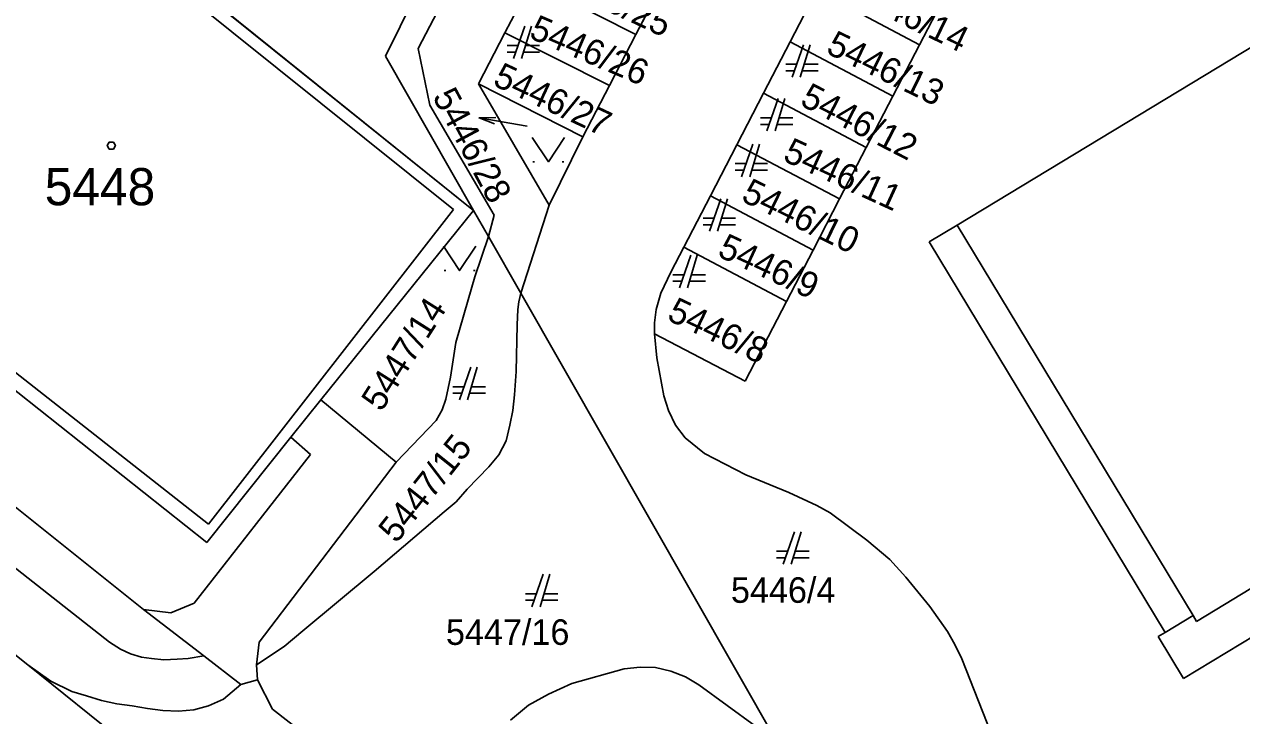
# Model space of a CAD drawing. Extents: x -263587 to -261993, y -1238795 to -1236748.
# Drawn here: x -262863.6 to -262811.2, y -1237301.8 to -1237272 of the extents above; entities that cross this region are included whole.
import ezdxf

# ---------------------------------------------------------------- set-up
doc = ezdxf.new("R2010")
doc.units = 0
doc.layers.add('Vrstva 1', color=7, linetype='Continuous')

msp = doc.modelspace()

# ---------------------------------------------------------------- linework, layer by layer
at = {"layer": 'Vrstva 1'}
for p, q in [((-262841.01, -1237259.07), (-262848.02, -1237273.37)), ((-262848.02, -1237273.37), (-262841.01, -1237259.07)), ((-262823.41, -1237280.65), (-262789.16, -1237259.93)), ((-262789.16, -1237259.93), (-262823.41, -1237280.65)), ((-262846.62, -1237273.04), (-262840.63, -1237261.55)), ((-262840.63, -1237261.55), (-262846.62, -1237273.04)), ((-262866.34, -1237262.23), (-262844.24, -1237280.01)), ((-262844.24, -1237280.01), (-262866.34, -1237262.23)), ((-262866.23, -1237263.03), (-262845.1, -1237279.97)), ((-262841.73, -1237270.17), (-262842.88, -1237272.37)), ((-262842.88, -1237272.37), (-262841.73, -1237270.17)), ((-262841.73, -1237270.17), (-262837.24, -1237272.44)), ((-262837.24, -1237272.44), (-262841.73, -1237270.17)), ((-262836.09, -1237270.24), (-262837.24, -1237272.44)), ((-262837.24, -1237272.44), (-262836.09, -1237270.24)), ((-262830.6, -1237272.76), (-262829.45, -1237270.54)), ((-262829.45, -1237270.54), (-262830.6, -1237272.76)), ((-262825.03, -1237272.88), (-262829.45, -1237270.54)), ((-262829.45, -1237270.54), (-262825.03, -1237272.88)), ((-262823.87, -1237270.66), (-262825.03, -1237272.88)), ((-262825.03, -1237272.88), (-262823.87, -1237270.66)), ((-262842.02, -1237272.08), (-262842.51, -1237273.48)), ((-262842.16, -1237273.48), (-262841.74, -1237272.08)), ((-262842.88, -1237272.37), (-262844.02, -1237274.57)), ((-262844.02, -1237274.57), (-262842.88, -1237272.37)), ((-262842.88, -1237272.37), (-262838.38, -1237274.64)), ((-262838.38, -1237274.64), (-262842.88, -1237272.37)), ((-262837.24, -1237272.44), (-262838.38, -1237274.64)), ((-262838.38, -1237274.64), (-262837.24, -1237272.44)), ((-262846.12, -1237275.48), (-262846.62, -1237273.04)), ((-262846.62, -1237273.04), (-262846.12, -1237275.48)), ((-262842.314, -1237272.92), (-262842.79, -1237272.92)), ((-262842.79, -1237273.2), (-262842.412, -1237273.2)), ((-262842.076, -1237273.2), (-262841.39, -1237273.2)), ((-262841.39, -1237272.92), (-262841.992, -1237272.92)), ((-262831.74, -1237274.97), (-262830.6, -1237272.76)), ((-262830.6, -1237272.76), (-262831.74, -1237274.97)), ((-262826.18, -1237275.1), (-262830.6, -1237272.76)), ((-262830.6, -1237272.76), (-262826.18, -1237275.1)), ((-262830.02, -1237272.88), (-262830.51, -1237274.28)), ((-262830.16, -1237274.28), (-262829.74, -1237272.88)), ((-262825.03, -1237272.88), (-262826.18, -1237275.1)), ((-262826.18, -1237275.1), (-262825.03, -1237272.88)), ((-262848.02, -1237273.37), (-262844.24, -1237280.01)), ((-262844.24, -1237280.01), (-262848.02, -1237273.37)), ((-262830.314, -1237273.72), (-262830.79, -1237273.72)), ((-262829.39, -1237273.72), (-262829.992, -1237273.72)), ((-262830.79, -1237274), (-262830.412, -1237274)), ((-262830.076, -1237274), (-262829.39, -1237274)), ((-262844.02, -1237274.57), (-262840.98, -1237279.78)), ((-262840.98, -1237279.78), (-262844.02, -1237274.57)), ((-262844.02, -1237274.57), (-262839.52, -1237276.84)), ((-262839.52, -1237276.84), (-262844.02, -1237274.57)), ((-262838.38, -1237274.64), (-262839.52, -1237276.84)), ((-262839.52, -1237276.84), (-262838.38, -1237274.64)), ((-262858.44, -1237297.18), (-262886.19, -1237275.08)), ((-262886.19, -1237275.08), (-262858.44, -1237297.18)), ((-262832.89, -1237277.19), (-262831.74, -1237274.97)), ((-262831.74, -1237274.97), (-262832.89, -1237277.19)), ((-262827.32, -1237277.3), (-262831.74, -1237274.97)), ((-262831.74, -1237274.97), (-262827.32, -1237277.3)), ((-262831.11, -1237275.19), (-262831.6, -1237276.59)), ((-262831.25, -1237276.59), (-262830.83, -1237275.19)), ((-262826.18, -1237275.1), (-262827.32, -1237277.3)), ((-262827.32, -1237277.3), (-262826.18, -1237275.1)), ((-262843.35, -1237280.22), (-262846.12, -1237275.48)), ((-262846.12, -1237275.48), (-262843.35, -1237280.22)), ((-262843.324, -1237276.287), (-262843.991, -1237276.033)), ((-262831.404, -1237276.03), (-262831.88, -1237276.03)), ((-262831.88, -1237276.31), (-262831.502, -1237276.31)), ((-262831.166, -1237276.31), (-262830.48, -1237276.31)), ((-262830.48, -1237276.03), (-262831.082, -1237276.03)), ((-262855.71, -1237294.31), (-262877.85, -1237276.76)), ((-262877.85, -1237276.76), (-262855.71, -1237294.31)), ((-262855.65, -1237293.52), (-262877.08, -1237276.68)), ((-262839.52, -1237276.84), (-262840.98, -1237279.78)), ((-262840.98, -1237279.78), (-262839.52, -1237276.84)), ((-262859.91, -1237298.6), (-262886.98, -1237277.28)), ((-262834.03, -1237279.39), (-262832.89, -1237277.19)), ((-262832.89, -1237277.19), (-262834.03, -1237279.39)), ((-262828.47, -1237279.52), (-262832.89, -1237277.19)), ((-262832.89, -1237277.19), (-262828.47, -1237279.52)), ((-262832.2, -1237277.16), (-262832.69, -1237278.56)), ((-262832.34, -1237278.56), (-262831.92, -1237277.16)), ((-262827.32, -1237277.3), (-262828.47, -1237279.52)), ((-262828.47, -1237279.52), (-262827.32, -1237277.3)), ((-262841.675, -1237277.92), (-262841.605, -1237277.92)), ((-262840.415, -1237277.92), (-262840.345, -1237277.92)), ((-262832.494, -1237278), (-262832.97, -1237278)), ((-262832.97, -1237278.28), (-262832.592, -1237278.28)), ((-262832.256, -1237278.28), (-262831.57, -1237278.28)), ((-262831.57, -1237278), (-262832.172, -1237278)), ((-262889.69, -1237278.68), (-262863.43, -1237299.57)), ((-262863.43, -1237299.57), (-262889.69, -1237278.68)), ((-262835.18, -1237281.6), (-262834.03, -1237279.39)), ((-262834.03, -1237279.39), (-262835.18, -1237281.6)), ((-262833.58, -1237279.51), (-262834.07, -1237280.91)), ((-262829.61, -1237281.72), (-262834.03, -1237279.39)), ((-262834.03, -1237279.39), (-262829.61, -1237281.72)), ((-262833.72, -1237280.91), (-262833.3, -1237279.51)), ((-262828.47, -1237279.52), (-262829.61, -1237281.72)), ((-262829.61, -1237281.72), (-262828.47, -1237279.52)), ((-262845.1, -1237279.97), (-262855.65, -1237293.52)), ((-262844.24, -1237280.01), (-262850.81, -1237288.16)), ((-262850.81, -1237288.16), (-262844.24, -1237280.01)), ((-262844.24, -1237280.01), (-262843.59, -1237281.14)), ((-262843.59, -1237281.14), (-262844.24, -1237280.01)), ((-262840.98, -1237279.78), (-262842.2, -1237283.57)), ((-262842.2, -1237283.57), (-262840.98, -1237279.78)), ((-262843.59, -1237281.14), (-262843.35, -1237280.22)), ((-262843.35, -1237280.22), (-262843.59, -1237281.14)), ((-262833.874, -1237280.35), (-262834.35, -1237280.35)), ((-262832.95, -1237280.35), (-262833.552, -1237280.35)), ((-262834.35, -1237280.63), (-262833.972, -1237280.63)), ((-262833.636, -1237280.63), (-262832.95, -1237280.63)), ((-262824.61, -1237281.37), (-262823.41, -1237280.65)), ((-262823.41, -1237280.65), (-262824.61, -1237281.37)), ((-262813.25, -1237297.44), (-262823.41, -1237280.65)), ((-262844.17, -1237282.87), (-262843.59, -1237281.14)), ((-262843.59, -1237281.14), (-262844.17, -1237282.87)), ((-262842.2, -1237283.57), (-262843.59, -1237281.14)), ((-262843.59, -1237281.14), (-262842.2, -1237283.57)), ((-262835.73, -1237282.67), (-262835.18, -1237281.6)), ((-262835.18, -1237281.6), (-262835.73, -1237282.67)), ((-262830.76, -1237283.93), (-262835.18, -1237281.6)), ((-262835.18, -1237281.6), (-262830.76, -1237283.93)), ((-262814.45, -1237298.17), (-262824.61, -1237281.37)), ((-262824.61, -1237281.37), (-262814.45, -1237298.17)), ((-262834.88, -1237281.94), (-262835.37, -1237283.34)), ((-262835.02, -1237283.34), (-262834.6, -1237281.94)), ((-262829.61, -1237281.72), (-262830.76, -1237283.93)), ((-262830.76, -1237283.93), (-262829.61, -1237281.72)), ((-262845.495, -1237282.6), (-262845.425, -1237282.6)), ((-262844.235, -1237282.6), (-262844.165, -1237282.6)), ((-262836.16, -1237283.57), (-262835.73, -1237282.67)), ((-262835.73, -1237282.67), (-262836.16, -1237283.57)), ((-262844.3, -1237283.32), (-262844.17, -1237282.87)), ((-262844.17, -1237282.87), (-262844.3, -1237283.32)), ((-262835.174, -1237282.78), (-262835.65, -1237282.78)), ((-262835.65, -1237283.06), (-262835.272, -1237283.06)), ((-262834.936, -1237283.06), (-262834.25, -1237283.06)), ((-262834.25, -1237282.78), (-262834.852, -1237282.78)), ((-262845, -1237285.7), (-262844.3, -1237283.32)), ((-262844.3, -1237283.32), (-262845, -1237285.7)), ((-262842.28, -1237283.95), (-262842.2, -1237283.57)), ((-262842.2, -1237283.57), (-262842.28, -1237283.95)), ((-262842.2, -1237283.57), (-262831.15, -1237302.93)), ((-262831.15, -1237302.93), (-262842.2, -1237283.57)), ((-262836.37, -1237284.27), (-262836.16, -1237283.57)), ((-262836.16, -1237283.57), (-262836.37, -1237284.27)), ((-262842.32, -1237284.27), (-262842.28, -1237283.95)), ((-262842.28, -1237283.95), (-262842.32, -1237284.27)), ((-262830.76, -1237283.93), (-262832.54, -1237287.36)), ((-262832.54, -1237287.36), (-262830.76, -1237283.93)), ((-262842.35, -1237284.94), (-262842.32, -1237284.27)), ((-262842.32, -1237284.27), (-262842.35, -1237284.94)), ((-262836.44, -1237284.85), (-262836.37, -1237284.27)), ((-262836.37, -1237284.27), (-262836.44, -1237284.85)), ((-262842.4, -1237286.94), (-262842.35, -1237284.94)), ((-262842.35, -1237284.94), (-262842.4, -1237286.94)), ((-262836.44, -1237285.33), (-262836.44, -1237284.85)), ((-262836.44, -1237284.85), (-262836.44, -1237285.33)), ((-262845.22, -1237287.19), (-262845, -1237285.7)), ((-262845, -1237285.7), (-262845.22, -1237287.19)), ((-262832.54, -1237287.36), (-262836.44, -1237285.33)), ((-262836.44, -1237285.33), (-262836.34, -1237286.36)), ((-262836.34, -1237286.36), (-262836.44, -1237285.33)), ((-262836.44, -1237285.33), (-262832.54, -1237287.36)), ((-262844.35, -1237286.76), (-262844.84, -1237288.16)), ((-262844.49, -1237288.16), (-262844.07, -1237286.76)), ((-262836.34, -1237286.36), (-262836.04, -1237287.99)), ((-262836.04, -1237287.99), (-262836.34, -1237286.36)), ((-262845.42, -1237288.14), (-262845.22, -1237287.19)), ((-262845.22, -1237287.19), (-262845.42, -1237288.14)), ((-262842.47, -1237287.95), (-262842.4, -1237286.94)), ((-262842.4, -1237286.94), (-262842.47, -1237287.95)), ((-262844.644, -1237287.6), (-262845.12, -1237287.6)), ((-262845.12, -1237287.88), (-262844.742, -1237287.88)), ((-262844.406, -1237287.88), (-262843.72, -1237287.88)), ((-262843.72, -1237287.6), (-262844.322, -1237287.6)), ((-262850.81, -1237288.16), (-262852.1, -1237289.77)), ((-262852.1, -1237289.77), (-262850.81, -1237288.16)), ((-262850.81, -1237288.16), (-262847.56, -1237290.84)), ((-262847.56, -1237290.84), (-262850.81, -1237288.16)), ((-262845.59, -1237288.6), (-262845.42, -1237288.14)), ((-262845.42, -1237288.14), (-262845.59, -1237288.6)), ((-262842.54, -1237288.62), (-262842.47, -1237287.95)), ((-262842.47, -1237287.95), (-262842.54, -1237288.62)), ((-262836.04, -1237287.99), (-262835.84, -1237288.62)), ((-262835.84, -1237288.62), (-262836.04, -1237287.99)), ((-262845.84, -1237289.05), (-262845.59, -1237288.6)), ((-262845.59, -1237288.6), (-262845.84, -1237289.05)), ((-262842.67, -1237289.26), (-262842.54, -1237288.62)), ((-262842.54, -1237288.62), (-262842.67, -1237289.26)), ((-262835.84, -1237288.62), (-262835.54, -1237289.25)), ((-262835.54, -1237289.25), (-262835.84, -1237288.62)), ((-262847.56, -1237290.84), (-262845.84, -1237289.05)), ((-262845.84, -1237289.05), (-262847.56, -1237290.84)), ((-262842.83, -1237289.93), (-262842.67, -1237289.26)), ((-262842.67, -1237289.26), (-262842.83, -1237289.93)), ((-262835.54, -1237289.25), (-262835.12, -1237289.8)), ((-262835.12, -1237289.8), (-262835.54, -1237289.25)), ((-262852.1, -1237289.77), (-262855.71, -1237294.31)), ((-262855.71, -1237294.31), (-262852.1, -1237289.77)), ((-262852.1, -1237289.77), (-262851.25, -1237290.52)), ((-262843.15, -1237290.53), (-262842.83, -1237289.93)), ((-262842.83, -1237289.93), (-262843.15, -1237290.53)), ((-262835.12, -1237289.8), (-262834.29, -1237290.47)), ((-262834.29, -1237290.47), (-262835.12, -1237289.8)), ((-262800.01, -1237289.78), (-262813.1, -1237297.7)), ((-262851.25, -1237290.52), (-262856.26, -1237296.91)), ((-262843.57, -1237291.05), (-262843.15, -1237290.53)), ((-262843.15, -1237290.53), (-262843.57, -1237291.05)), ((-262834.29, -1237290.47), (-262832.51, -1237291.39)), ((-262832.51, -1237291.39), (-262834.29, -1237290.47)), ((-262847.56, -1237290.84), (-262853.46, -1237298.59)), ((-262853.46, -1237298.59), (-262847.56, -1237290.84)), ((-262844.5, -1237292.01), (-262843.57, -1237291.05)), ((-262843.57, -1237291.05), (-262844.5, -1237292.01)), ((-262832.51, -1237291.39), (-262830.65, -1237292.15)), ((-262830.65, -1237292.15), (-262832.51, -1237291.39)), ((-262799.07, -1237291.32), (-262813.66, -1237300.15)), ((-262813.66, -1237300.15), (-262799.07, -1237291.32)), ((-262844.98, -1237292.55), (-262844.5, -1237292.01)), ((-262844.5, -1237292.01), (-262844.98, -1237292.55)), ((-262845.49, -1237292.98), (-262844.98, -1237292.55)), ((-262844.98, -1237292.55), (-262845.49, -1237292.98)), ((-262830.65, -1237292.15), (-262829.45, -1237292.71)), ((-262829.45, -1237292.71), (-262830.65, -1237292.15)), ((-262848.51, -1237295.55), (-262845.49, -1237292.98)), ((-262845.49, -1237292.98), (-262848.51, -1237295.55)), ((-262829.45, -1237292.71), (-262828.88, -1237293.03)), ((-262828.88, -1237293.03), (-262829.45, -1237292.71)), ((-262828.88, -1237293.03), (-262827.29, -1237294.21)), ((-262827.29, -1237294.21), (-262828.88, -1237293.03)), ((-262830.41, -1237293.84), (-262830.9, -1237295.24)), ((-262830.55, -1237295.24), (-262830.13, -1237293.84)), ((-262827.29, -1237294.21), (-262826.3, -1237295.04)), ((-262826.3, -1237295.04), (-262827.29, -1237294.21)), ((-262830.704, -1237294.68), (-262831.18, -1237294.68)), ((-262829.78, -1237294.68), (-262830.382, -1237294.68)), ((-262831.18, -1237294.96), (-262830.802, -1237294.96)), ((-262830.466, -1237294.96), (-262829.78, -1237294.96)), ((-262826.3, -1237295.04), (-262825.62, -1237295.79)), ((-262825.62, -1237295.79), (-262826.3, -1237295.04)), ((-262851.58, -1237298.1), (-262848.51, -1237295.55)), ((-262848.51, -1237295.55), (-262851.58, -1237298.1)), ((-262841.23, -1237295.67), (-262841.72, -1237297.07)), ((-262841.37, -1237297.07), (-262840.95, -1237295.67)), ((-262825.62, -1237295.79), (-262824.58, -1237297.06)), ((-262824.58, -1237297.06), (-262825.62, -1237295.79)), ((-262841.524, -1237296.51), (-262842, -1237296.51)), ((-262842, -1237296.79), (-262841.622, -1237296.79)), ((-262841.286, -1237296.79), (-262840.6, -1237296.79)), ((-262840.6, -1237296.51), (-262841.202, -1237296.51)), ((-262855.85, -1237299.18), (-262858.44, -1237297.18)), ((-262858.44, -1237297.18), (-262855.85, -1237299.18)), ((-262857.27, -1237297.33), (-262858.44, -1237297.18)), ((-262856.26, -1237296.91), (-262857.27, -1237297.33)), ((-262824.58, -1237297.06), (-262823.82, -1237298.13)), ((-262823.82, -1237298.13), (-262824.58, -1237297.06)), ((-262814.45, -1237298.17), (-262813.25, -1237297.44)), ((-262813.1, -1237297.7), (-262813.25, -1237297.44)), ((-262852.38, -1237298.78), (-262851.58, -1237298.1)), ((-262851.58, -1237298.1), (-262852.38, -1237298.78)), ((-262823.82, -1237298.13), (-262823.5, -1237298.69)), ((-262823.5, -1237298.69), (-262823.82, -1237298.13)), ((-262814.75, -1237298.35), (-262814.45, -1237298.17)), ((-262814.45, -1237298.17), (-262814.75, -1237298.35)), ((-262813.66, -1237300.15), (-262814.75, -1237298.35)), ((-262814.75, -1237298.35), (-262813.66, -1237300.15)), ((-262859.44, -1237298.89), (-262859.91, -1237298.6)), ((-262859, -1237299.1), (-262859.44, -1237298.89)), ((-262853.46, -1237298.59), (-262853.58, -1237299.57)), ((-262853.58, -1237299.57), (-262853.46, -1237298.59)), ((-262853.58, -1237299.57), (-262852.38, -1237298.78)), ((-262852.38, -1237298.78), (-262853.58, -1237299.57)), ((-262823.5, -1237298.69), (-262823.21, -1237299.31)), ((-262823.21, -1237299.31), (-262823.5, -1237298.69)), ((-262858.53, -1237299.24), (-262859, -1237299.1)), ((-262858.1, -1237299.3), (-262858.53, -1237299.24)), ((-262857.57, -1237299.35), (-262858.1, -1237299.3)), ((-262856.99, -1237299.32), (-262857.57, -1237299.35)), ((-262856.52, -1237299.29), (-262856.99, -1237299.32)), ((-262855.85, -1237299.18), (-262856.52, -1237299.29)), ((-262854.25, -1237300.41), (-262855.85, -1237299.18)), ((-262855.85, -1237299.18), (-262854.25, -1237300.41)), ((-262823.21, -1237299.31), (-262821.74, -1237303.03)), ((-262821.74, -1237303.03), (-262823.21, -1237299.31)), ((-262863.43, -1237299.57), (-262847.5, -1237312.33)), ((-262847.5, -1237312.33), (-262863.43, -1237299.57)), ((-262863.43, -1237299.57), (-262862.44, -1237300.27)), ((-262862.44, -1237300.27), (-262863.43, -1237299.57)), ((-262853.58, -1237299.57), (-262853.53, -1237300.21)), ((-262853.53, -1237300.21), (-262853.58, -1237299.57)), ((-262840, -1237300.37), (-262837.75, -1237299.74)), ((-262837.75, -1237299.74), (-262840, -1237300.37)), ((-262837.75, -1237299.74), (-262837.06, -1237299.67)), ((-262837.06, -1237299.67), (-262837.75, -1237299.74)), ((-262837.06, -1237299.67), (-262836.4, -1237299.68)), ((-262836.4, -1237299.68), (-262837.06, -1237299.67)), ((-262836.4, -1237299.68), (-262835.74, -1237299.84)), ((-262835.74, -1237299.84), (-262836.4, -1237299.68)), ((-262835.74, -1237299.84), (-262835.11, -1237300.08)), ((-262835.11, -1237300.08), (-262835.74, -1237299.84)), ((-262862.44, -1237300.27), (-262861.53, -1237300.71)), ((-262861.53, -1237300.71), (-262862.44, -1237300.27)), ((-262855, -1237301.04), (-262854.25, -1237300.41)), ((-262854.25, -1237300.41), (-262855, -1237301.04)), ((-262853.53, -1237300.21), (-262854.25, -1237300.41)), ((-262854.25, -1237300.41), (-262853.53, -1237300.21)), ((-262853.53, -1237300.21), (-262852.89, -1237301.48)), ((-262852.89, -1237301.48), (-262853.53, -1237300.21)), ((-262841.01, -1237300.83), (-262840, -1237300.37)), ((-262840, -1237300.37), (-262841.01, -1237300.83)), ((-262835.11, -1237300.08), (-262834.53, -1237300.43)), ((-262834.53, -1237300.43), (-262835.11, -1237300.08)), ((-262834.53, -1237300.43), (-262832.09, -1237302.21)), ((-262832.09, -1237302.21), (-262834.53, -1237300.43)), ((-262861.53, -1237300.71), (-262860.9, -1237300.9)), ((-262860.9, -1237300.9), (-262861.53, -1237300.71)), ((-262860.9, -1237300.9), (-262860.25, -1237301.1)), ((-262860.25, -1237301.1), (-262860.9, -1237300.9)), ((-262841.87, -1237301.31), (-262841.01, -1237300.83)), ((-262841.01, -1237300.83), (-262841.87, -1237301.31)), ((-262860.25, -1237301.1), (-262859.59, -1237301.24)), ((-262859.59, -1237301.24), (-262860.25, -1237301.1)), ((-262859.59, -1237301.24), (-262858.93, -1237301.34)), ((-262858.93, -1237301.34), (-262859.59, -1237301.24)), ((-262858.93, -1237301.34), (-262858.27, -1237301.45)), ((-262858.27, -1237301.45), (-262858.93, -1237301.34)), ((-262858.27, -1237301.45), (-262857.61, -1237301.54)), ((-262857.61, -1237301.54), (-262858.27, -1237301.45)), ((-262857.61, -1237301.54), (-262856.94, -1237301.56)), ((-262856.94, -1237301.56), (-262857.61, -1237301.54)), ((-262856.94, -1237301.56), (-262856.27, -1237301.5)), ((-262856.27, -1237301.5), (-262856.94, -1237301.56)), ((-262856.27, -1237301.5), (-262855.65, -1237301.33)), ((-262855.65, -1237301.33), (-262856.27, -1237301.5)), ((-262855.65, -1237301.33), (-262855, -1237301.04)), ((-262855, -1237301.04), (-262855.65, -1237301.33)), ((-262852.89, -1237301.48), (-262844.74, -1237307.78)), ((-262844.74, -1237307.78), (-262852.89, -1237301.48)), ((-262842.64, -1237301.95), (-262841.87, -1237301.31)), ((-262841.87, -1237301.31), (-262842.64, -1237301.95))]:
    msp.add_line(p, q, dxfattribs=at)
for points in [[(-262841.92, -1237276.38), (-262843.991, -1237276.033), (-262843.278, -1237276.011)], [(-262841.71, -1237276.87), (-262841.01, -1237277.92), (-262840.31, -1237276.87)], [(-262845.53, -1237281.55), (-262844.83, -1237282.6), (-262844.13, -1237281.55)]]:
    msp.add_lwpolyline(points, dxfattribs=at)
msp.add_lwpolyline([(-262859.74, -1237277.07), (-262859.65, -1237277.22), (-262859.74, -1237277.37), (-262859.92, -1237277.37), (-262860.01, -1237277.22), (-262859.92, -1237277.07)], close=True, dxfattribs=at)

# ---------------------------------------------------------------- texts
for s, rotation, p in [('5446/25', 334.8365, (-262840.851, -1237270.32)), ('5446/14', 334.149, (-262828.055, -1237270.914)), ('5446/26', 336.8419, (-262841.892, -1237272.571)), ('5446/13', 334.0344, (-262829.105, -1237273.218)), ('5446/27', 334.8938, (-262843.452, -1237274.604)), ('5446/28', 298.1672, (-262846.022, -1237275.114)), ('5446/12', 332.7739, (-262830.226, -1237275.457)), ('5446/11', 335.4095, (-262830.964, -1237277.849)), ('5446/10', 334.0917, (-262832.758, -1237279.58)), ('5446/9', 335.123, (-262833.78, -1237281.964)), ('5447/14', 57.6396, (-262848.202, -1237288.721)), ('5446/8', 334.4355, (-262835.953, -1237284.699)), ('5447/15', 51.4516, (-262847.555, -1237294.379))]:
    msp.add_text(s, height=1.1, rotation=rotation, dxfattribs=at).set_placement(p)
for s, height, p in [('5448', 1.6, (-262862.698, -1237279.79)), ('5446/4', 1.1, (-262833.148, -1237296.9)), ('5447/16', 1.1, (-262845.42, -1237298.71))]:
    msp.add_text(s, height=height, dxfattribs=at).set_placement(p)

doc.saveas('drawing.dxf')
